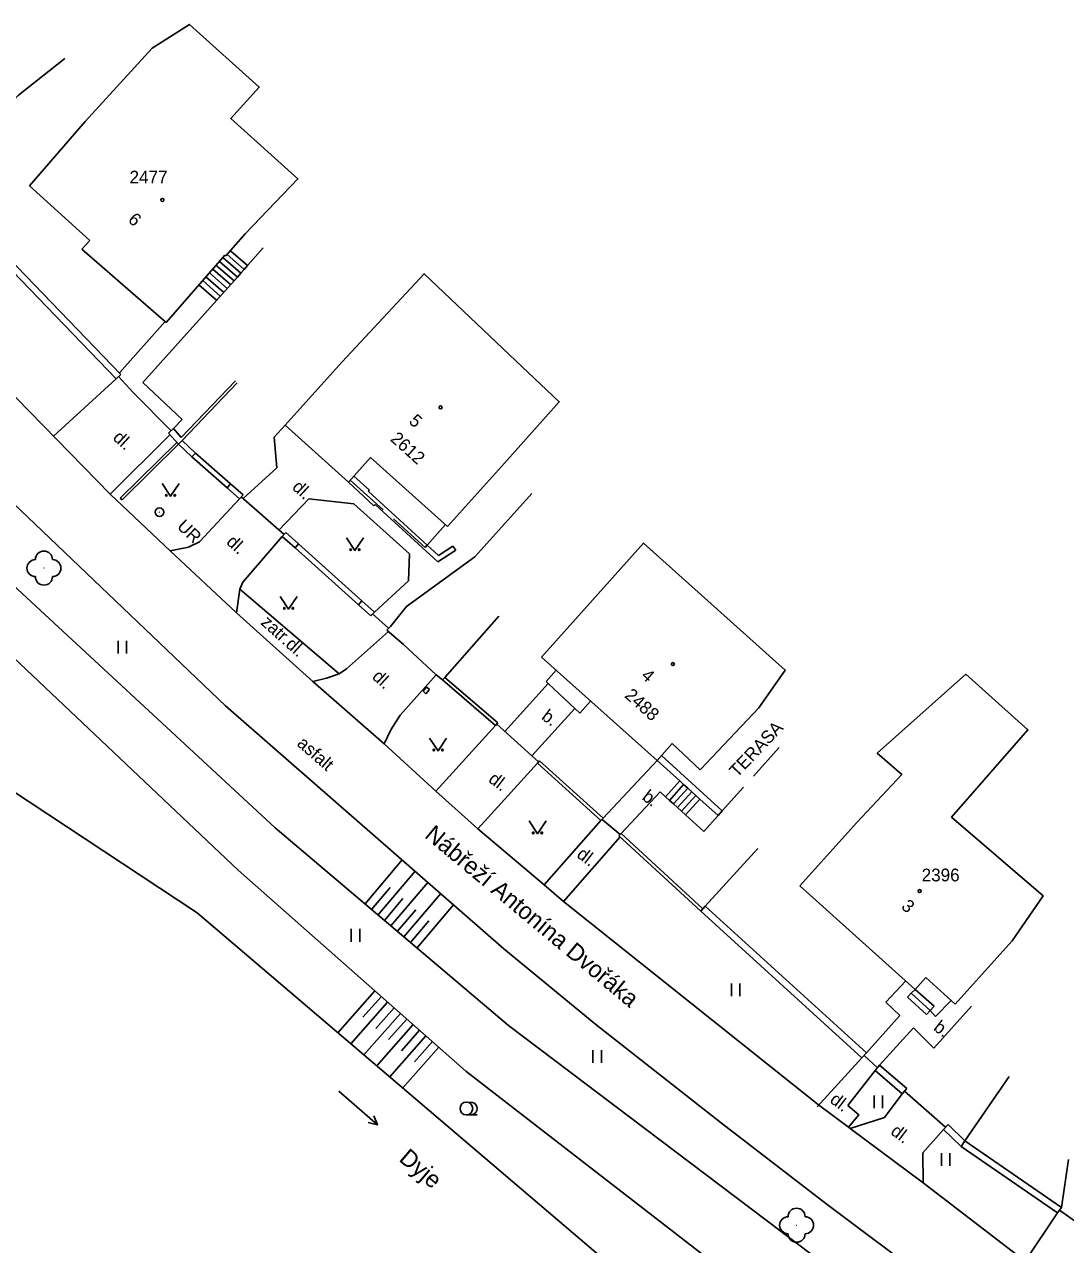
# Model space of a CAD drawing. Extents: x -584400 to -581602, y -1210894 to -1208793.
# Drawn here: x -583237.6 to -583176.4, y -1209960.4 to -1209888.7 of the extents above; entities that cross this region are included whole.
import ezdxf

# ---------------------------------------------------------------- set-up
doc = ezdxf.new("R2010")
doc.units = 0
for name, color, linetype in [('BUDOVY_MĚŘ', 7, 'Continuous'), ('NÁZVY_ULIC_TOK_SMĚR', 7, 'Continuous'), ('OBVOD_PILÍŘE', 7, 'Continuous'), ('POMOC_POPIS', 7, 'Continuous'), ('ROZHRANÍ_PLOCH', 7, 'Continuous'), ('VÝŠKOPIS', 7, 'Continuous'), ('ZELEŇ', 7, 'Continuous'), ('ZN_BUDOV', 7, 'Continuous'), ('ZN_DOPLŇKOVÉ', 7, 'Continuous'), ('ZN_KULTUR', 7, 'Continuous'), ('Č_POPIS_EVID', 7, 'Continuous')]:
    doc.layers.add(name, color=color, linetype=linetype)

msp = doc.modelspace()

# ---------------------------------------------------------------- linework, layer by layer
at = {"layer": 'BUDOVY_MĚŘ'}
for points in [[(-583224.65, -1209901.01), (-583221.55, -1209897.78), (-583225.5, -1209894.24), (-583223.83, -1209892.38), (-583227.93, -1209888.7), (-583230.13, -1209890.09), (-583234.05, -1209894.41)], [(-583234.05, -1209894.41), (-583237.33, -1209898.19)], [(-583233.79, -1209901.4), (-583237.33, -1209898.19)], [(-583224.65, -1209901.01), (-583225.79, -1209902.31)], [(-583233.79, -1209901.4), (-583234.25, -1209901.92)], [(-583229.29, -1209906.23), (-583234.25, -1209901.92)], [(-583225.85, -1209902.26), (-583229.29, -1209906.23)], [(-583225.79, -1209902.31), (-583225.85, -1209902.26)], [(-583218.96, -1209908.54), (-583214.14, -1209903.36), (-583209.11, -1209908.12), (-583206.19, -1209910.88), (-583209.42, -1209914.49)], [(-583218.96, -1209908.54), (-583222.3, -1209912.26)], [(-583222.3, -1209912.26), (-583218.58, -1209915.6)], [(-583217.28, -1209914.15), (-583218.58, -1209915.6)], [(-583217.28, -1209914.15), (-583212.77, -1209918.21)], [(-583209.42, -1209914.49), (-583212.77, -1209918.21)], [(-583203.91, -1209922.17), (-583201.24, -1209919.19), (-583192.91, -1209926.65), (-583194.46, -1209928.88)], [(-583203.91, -1209922.17), (-583207.24, -1209925.9)], [(-583207.24, -1209925.9), (-583200.44, -1209931.97)], [(-583188.71, -1209935.61), (-583186.06, -1209932.78), (-583187.5, -1209931.54), (-583182.3, -1209926.9), (-583178.64, -1209930.16), (-583183.13, -1209935.29), (-583177.75, -1209939.92), (-583179.58, -1209942.56)], [(-583194.46, -1209928.88), (-583197.9, -1209932.51)], [(-583199.55, -1209930.96), (-583200.44, -1209931.97)], [(-583199.55, -1209930.96), (-583197.9, -1209932.51)], [(-583188.71, -1209935.61), (-583192.05, -1209939.33)], [(-583192.05, -1209939.33), (-583185.27, -1209945.42)], [(-583179.58, -1209942.56), (-583182.92, -1209946.28)], [(-583184.65, -1209944.73), (-583185.27, -1209945.42)], [(-583184.65, -1209944.73), (-583182.92, -1209946.28)]]:
    msp.add_lwpolyline(points, dxfattribs=at)
at = {"layer": 'OBVOD_PILÍŘE'}
for points in [[(-583214.09, -1209927.78), (-583214.19, -1209927.9)], [(-583213.98, -1209927.66), (-583214.09, -1209927.78)], [(-583214.03, -1209928.05), (-583213.81, -1209927.8)], [(-583213.81, -1209927.8), (-583213.98, -1209927.66)], [(-583214.19, -1209927.9), (-583214.03, -1209928.05)]]:
    msp.add_lwpolyline(points, dxfattribs=at)
at = {"layer": 'ROZHRANÍ_PLOCH'}
for points in [[(-583241.81, -1209896.46), (-583237.98, -1209892.85), (-583235.26, -1209890.71)], [(-583232.58, -1209916.31), (-583246.82, -1209901.75)], [(-583224.52, -1209902.88), (-583225.52, -1209902)], [(-583224.52, -1209902.88), (-583223.59, -1209901.84)], [(-583225.11, -1209903.56), (-583226.17, -1209902.63)], [(-583224.91, -1209903.33), (-583225.97, -1209902.41)], [(-583224.71, -1209903.1), (-583225.72, -1209902.23)], [(-583225.72, -1209904.22), (-583226.76, -1209903.31)], [(-583225.52, -1209903.99), (-583226.56, -1209903.09)], [(-583225.3, -1209903.78), (-583226.37, -1209902.86)], [(-583225.11, -1209903.56), (-583224.91, -1209903.33)], [(-583224.91, -1209903.33), (-583224.71, -1209903.1)], [(-583224.71, -1209903.1), (-583224.52, -1209902.88)], [(-583230.66, -1209909.74), (-583225.3, -1209903.78)], [(-583226.34, -1209904.91), (-583227.37, -1209904.01)], [(-583226.12, -1209904.67), (-583227.15, -1209903.76)], [(-583225.92, -1209904.44), (-583226.96, -1209903.54)], [(-583225.3, -1209903.78), (-583225.11, -1209903.56)], [(-583232.05, -1209909.18), (-583229.35, -1209906.17)], [(-583204.05, -1209947.49), (-583209.44, -1209943.03), (-583225.81, -1209928.75), (-583240.03, -1209915.19), (-583247.48, -1209907.39)], [(-583235.91, -1209912.91), (-583232.24, -1209909.53)], [(-583228.35, -1209911.93), (-583230.66, -1209909.74)], [(-583228.87, -1209912.46), (-583228.35, -1209911.93)], [(-583232.58, -1209916.31), (-583229.07, -1209912.81)], [(-583222.94, -1209912.97), (-583222.3, -1209912.26)], [(-583228.67, -1209913.27), (-583232, -1209916.55)], [(-583228.57, -1209913.38), (-583231.89, -1209916.65)], [(-583222.8, -1209914.77), (-583222.94, -1209912.97)], [(-583224.77, -1209916.56), (-583222.8, -1209914.77)], [(-583217.1, -1209917), (-583218.58, -1209915.6)], [(-583218.48, -1209915.49), (-583216.54, -1209917.24)], [(-583218.26, -1209915.25), (-583217.35, -1209916.07)], [(-583229.07, -1209919.64), (-583232.58, -1209916.31)], [(-583217.42, -1209916.14), (-583217.35, -1209916.07)], [(-583213.95, -1209919.31), (-583217.42, -1209916.14)], [(-583207.81, -1209916.28), (-583211.15, -1209920)], [(-583231.89, -1209916.65), (-583232, -1209916.55)], [(-583224.98, -1209916.58), (-583227.33, -1209919.11)], [(-583220.92, -1209916.59), (-583222.67, -1209918.42)], [(-583218.26, -1209916.87), (-583220.92, -1209916.59)], [(-583215, -1209919.82), (-583218.26, -1209916.87)], [(-583217.02, -1209916.91), (-583217.1, -1209917)], [(-583213.32, -1209920.28), (-583217.02, -1209916.91)], [(-583215.94, -1209917.77), (-583214.08, -1209919.45)], [(-583212.88, -1209918.1), (-583213.95, -1209919.31)], [(-583227.33, -1209919.11), (-583227.98, -1209919.43), (-583229.07, -1209919.64)], [(-583224.79, -1209921.48), (-583222.47, -1209918.8)], [(-583216.48, -1209930.99), (-583220.68, -1209927.33), (-583225.16, -1209923.29), (-583229.07, -1209919.64)], [(-583215.05, -1209921.41), (-583215, -1209919.82)], [(-583213.95, -1209919.31), (-583214.08, -1209919.45)], [(-583213.29, -1209919.91), (-583213.95, -1209919.31)], [(-583212.28, -1209919.61), (-583213.32, -1209920.28)], [(-583212.44, -1209919.36), (-583213.29, -1209919.91)], [(-583212.44, -1209919.36), (-583212.28, -1209919.61)], [(-583215.18, -1209922.91), (-583211.15, -1209920)], [(-583217.06, -1209923.24), (-583215.05, -1209921.41)], [(-583225.16, -1209923.29), (-583224.96, -1209921.89)], [(-583219.13, -1209926.87), (-583224.96, -1209921.89), (-583224.79, -1209921.48)], [(-583216.12, -1209924.08), (-583215.18, -1209922.91)], [(-583218.7, -1209926.57), (-583216.22, -1209924.39)], [(-583219.13, -1209926.87), (-583219.87, -1209927.12), (-583220.68, -1209927.33)], [(-583218.7, -1209926.57), (-583219.13, -1209926.87)], [(-583213.43, -1209926.93), (-583215.55, -1209929.31), (-583216.09, -1209930.16), (-583216.48, -1209930.99), (-583213.44, -1209933.76)], [(-583206.38, -1209926.66), (-583206.97, -1209927.32)], [(-583209.39, -1209930.27), (-583206.84, -1209927.44)], [(-583206.97, -1209927.32), (-583206.84, -1209927.44)], [(-583206.84, -1209927.44), (-583205.27, -1209928.91)], [(-583204.35, -1209928.48), (-583204.98, -1209929.19)], [(-583205.27, -1209928.91), (-583207.8, -1209931.69)], [(-583205.27, -1209928.91), (-583204.98, -1209929.19)], [(-583209.93, -1209929.91), (-583213.44, -1209933.76)], [(-583243.95, -1209930.05), (-583227.47, -1209940.92), (-583197.55, -1209966.41)], [(-583193.26, -1209931.21), (-583194.77, -1209932.88)], [(-583210.97, -1209935.98), (-583207.47, -1209932.12)], [(-583203.61, -1209935.36), (-583200.44, -1209931.97)], [(-583200.44, -1209931.97), (-583199.11, -1209933.17)], [(-583200.19, -1209931.68), (-583196.61, -1209934.92)], [(-583199.95, -1209934.1), (-583199.11, -1209933.17)], [(-583199.72, -1209934.31), (-583198.88, -1209933.38)], [(-583199.48, -1209934.52), (-583198.64, -1209933.59)], [(-583199.11, -1209933.17), (-583198.88, -1209933.38)], [(-583198.88, -1209933.38), (-583198.64, -1209933.59)], [(-583198.64, -1209933.59), (-583198.4, -1209933.81)], [(-583195.36, -1209933.53), (-583196.61, -1209934.92)], [(-583210.97, -1209935.98), (-583213.44, -1209933.76)], [(-583202.56, -1209936.25), (-583200.26, -1209933.81)], [(-583200.26, -1209933.81), (-583199.95, -1209934.1)], [(-583199.95, -1209934.1), (-583199.72, -1209934.31)], [(-583199.72, -1209934.31), (-583199.48, -1209934.52)], [(-583199.24, -1209934.73), (-583198.4, -1209933.81)], [(-583199, -1209934.95), (-583198.17, -1209934.02)], [(-583198.77, -1209935.16), (-583197.93, -1209934.24)], [(-583198.4, -1209933.81), (-583198.17, -1209934.02)], [(-583198.17, -1209934.02), (-583197.93, -1209934.24)], [(-583197.93, -1209934.24), (-583196.86, -1209935.2)], [(-583199.48, -1209934.52), (-583199.24, -1209934.73)], [(-583199.24, -1209934.73), (-583199, -1209934.95)], [(-583199, -1209934.95), (-583198.77, -1209935.16)], [(-583196.86, -1209935.2), (-583196.61, -1209934.92)], [(-583203.74, -1209935.5), (-583207.07, -1209939.27)], [(-583198.77, -1209935.16), (-583197.7, -1209936.13)], [(-583197.7, -1209936.13), (-583196.86, -1209935.2)], [(-583207.07, -1209939.27), (-583210.97, -1209935.98)], [(-583205.95, -1209940.26), (-583202.62, -1209936.45)], [(-583205.95, -1209940.26), (-583207.07, -1209939.27)], [(-583190.96, -1209952.21), (-583205.95, -1209940.26)], [(-583187, -1209946.18), (-583185.83, -1209944.91)], [(-583185.73, -1209945.87), (-583185.5, -1209945.65)], [(-583185.5, -1209945.65), (-583185.27, -1209945.42)], [(-583185.5, -1209945.65), (-583184.39, -1209946.66)], [(-583184.16, -1209946.41), (-583185.27, -1209945.42)], [(-583186.17, -1209946.96), (-583187, -1209946.18)], [(-583184.61, -1209946.9), (-583185.73, -1209945.87)], [(-583184.16, -1209946.41), (-583184.39, -1209946.66)], [(-583181.97, -1209946.41), (-583184.17, -1209948.87)], [(-583183.16, -1209946.07), (-583184.08, -1209947.02)], [(-583188.14, -1209949.15), (-583186.17, -1209946.96)], [(-583184.39, -1209946.66), (-583184.61, -1209946.9)], [(-583184.39, -1209946.66), (-583184.08, -1209947.02)], [(-583131.61, -1209997.81), (-583135.77, -1209994.75), (-583139.18, -1209992.32), (-583142.64, -1209989.95), (-583146.14, -1209987.64), (-583149.69, -1209985.41), (-583153.28, -1209983.24), (-583156.9, -1209981.15), (-583159.66, -1209979.62), (-583162.72, -1209977.78), (-583165.74, -1209975.87), (-583168.71, -1209973.9), (-583171.85, -1209971.72), (-583178.12, -1209967.21), (-583184.35, -1209962.63), (-583190.53, -1209958), (-583196.66, -1209953.29), (-583204.05, -1209947.49)], [(-583185.37, -1209947.68), (-583187.36, -1209949.88)], [(-583184.17, -1209948.87), (-583185.37, -1209947.68)], [(-583188.4, -1209949.44), (-583191.04, -1209952.32)], [(-583189.23, -1209952.24), (-583187.62, -1209950.18)], [(-583190.96, -1209952.21), (-583189.2, -1209953.52)], [(-583189.23, -1209952.24), (-583188.58, -1209952.8), (-583189.2, -1209953.52), (-583189.09, -1209953.59), (-583187.07, -1209952.94)], [(-583186.03, -1209951.56), (-583187.07, -1209952.94)], [(-583189.09, -1209953.59), (-583184.81, -1209956.78)], [(-583184.82, -1209955.03), (-583183.61, -1209953.66)], [(-583184.81, -1209956.78), (-583184.82, -1209955.03)], [(-583176.67, -1209958.23), (-583176.26, -1209955.42)], [(-583178.8, -1209961.39), (-583184.81, -1209956.78)], [(-583176.9, -1209958.56), (-583178.8, -1209961.39)]]:
    msp.add_lwpolyline(points, dxfattribs=at)
at = {"layer": 'VÝŠKOPIS'}
for points in [[(-583189.54, -1209962.38), (-583209.18, -1209947.55), (-583222.89, -1209935.93), (-583240.17, -1209919.94)], [(-583192.96, -1209964.72), (-583211.68, -1209950.22), (-583225.06, -1209938.42), (-583243.04, -1209921.42)], [(-583217.61, -1209940.4), (-583215.42, -1209937.81)], [(-583216.85, -1209941.05), (-583214.67, -1209938.47)], [(-583216.09, -1209941.69), (-583213.91, -1209939.13)], [(-583217.23, -1209940.72), (-583216.14, -1209939.43)], [(-583215.33, -1209942.34), (-583213.16, -1209939.79)], [(-583216.47, -1209941.37), (-583215.38, -1209940.08)], [(-583215.71, -1209942.02), (-583214.62, -1209940.74)], [(-583214.56, -1209942.99), (-583212.41, -1209940.44)], [(-583214.94, -1209942.66), (-583213.86, -1209941.39)], [(-583217.03, -1209945.5), (-583219.2, -1209947.97)], [(-583216.28, -1209946.17), (-583218.44, -1209948.62)], [(-583216.65, -1209945.84), (-583217.73, -1209947.06)], [(-583215.9, -1209946.5), (-583216.98, -1209947.72)], [(-583215.53, -1209946.83), (-583217.68, -1209949.26)], [(-583215.15, -1209947.16), (-583216.22, -1209948.37)], [(-583214.78, -1209947.49), (-583216.91, -1209949.91)], [(-583214.4, -1209947.82), (-583215.47, -1209949.03)], [(-583214.03, -1209948.15), (-583216.15, -1209950.56)], [(-583213.65, -1209948.48), (-583214.71, -1209949.68)], [(-583213.28, -1209948.81), (-583215.39, -1209951.21)]]:
    msp.add_lwpolyline(points, dxfattribs=at)
at = {"layer": 'ZELEŇ'}
for centre in [(-583236.48, -1209920.66), (-583192.24, -1209959.28)]:
    msp.add_circle(centre, 0.0005, dxfattribs=at)
for centre, start, end in [((-583236.48, -1209920.16), 0, 179.99999), ((-583236.98, -1209920.66), 89.99999, 269.99999), ((-583235.98, -1209920.66), 270, 89.99999), ((-583236.48, -1209921.16), 179.99999, 359.99999), ((-583192.24, -1209958.78), 0, 179.99999), ((-583192.74, -1209959.28), 89.99999, 269.99999), ((-583191.74, -1209959.28), 270, 89.99999), ((-583192.24, -1209959.78), 179.99999, 359.99999)]:
    msp.add_arc(centre, 0.5, start, end, dxfattribs=at)
at = {"layer": 'ZN_BUDOV'}
for centre in [(-583229.52, -1209899.02), (-583213.17, -1209911.21), (-583199.51, -1209926.3), (-583185.01, -1209939.64)]:
    msp.add_circle(centre, 0.0875, dxfattribs=at)
at = {"layer": 'ZN_DOPLŇKOVÉ'}
for points in [[(-583232.24, -1209909.53), (-583242.43, -1209898.98)], [(-583242.15, -1209898.71), (-583231.96, -1209909.27)], [(-583232.24, -1209909.53), (-583231.96, -1209909.27)], [(-583232.1, -1209909.4), (-583231.23, -1209910.33)], [(-583228.41, -1209912.99), (-583225.23, -1209909.65)], [(-583225.12, -1209909.76), (-583228.36, -1209913.16)], [(-583231.23, -1209910.33), (-583229.01, -1209912.59)], [(-583229.16, -1209912.72), (-583228.87, -1209912.46)], [(-583228.36, -1209913.16), (-583228.57, -1209913.38), (-583229.16, -1209912.72)], [(-583228.87, -1209912.46), (-583228.41, -1209912.99)], [(-583227.79, -1209914.12), (-583228.57, -1209913.38)], [(-583228.36, -1209913.16), (-583227.58, -1209913.9)], [(-583227.79, -1209914.12), (-583227.58, -1209913.9)], [(-583225.71, -1209915.94), (-583227.79, -1209914.12)], [(-583227.58, -1209913.9), (-583225.51, -1209915.71)], [(-583225.51, -1209915.71), (-583225.71, -1209915.94)], [(-583224.98, -1209916.58), (-583225.71, -1209915.94)], [(-583225.51, -1209915.71), (-583224.78, -1209916.35)], [(-583224.98, -1209916.58), (-583224.78, -1209916.35)], [(-583224.88, -1209916.47), (-583222.37, -1209918.69)], [(-583222.47, -1209918.8), (-583222.27, -1209918.57)], [(-583221.72, -1209919.47), (-583222.47, -1209918.8)], [(-583222.27, -1209918.57), (-583221.52, -1209919.24)], [(-583221.72, -1209919.47), (-583221.52, -1209919.24)], [(-583221.52, -1209919.24), (-583217.79, -1209922.59)], [(-583217.99, -1209922.81), (-583221.72, -1209919.47)], [(-583217.99, -1209922.81), (-583217.79, -1209922.59)], [(-583217.26, -1209923.46), (-583217.99, -1209922.81)], [(-583217.79, -1209922.59), (-583217.06, -1209923.24)], [(-583217.26, -1209923.46), (-583217.06, -1209923.24)], [(-583217.16, -1209923.35), (-583216.22, -1209924.19)], [(-583209.74, -1209923.48), (-583212.92, -1209927.08)], [(-583216.32, -1209924.3), (-583216.12, -1209924.08)], [(-583215.35, -1209925.14), (-583216.32, -1209924.3)], [(-583215.35, -1209925.14), (-583213.43, -1209926.93)], [(-583212.92, -1209927.08), (-583213.05, -1209927.23), (-583213.43, -1209926.93)], [(-583212.92, -1209927.08), (-583209.81, -1209929.76)], [(-583209.93, -1209929.91), (-583213.05, -1209927.23)], [(-583209.93, -1209929.91), (-583209.81, -1209929.76)], [(-583209.87, -1209929.84), (-583207.41, -1209932.05)], [(-583207.47, -1209932.12), (-583207.35, -1209931.98)], [(-583203.74, -1209935.5), (-583207.47, -1209932.12)], [(-583207.35, -1209931.98), (-583203.61, -1209935.36)], [(-583203.74, -1209935.5), (-583203.61, -1209935.36)], [(-583203.67, -1209935.43), (-583202.62, -1209936.32)], [(-583202.69, -1209936.39), (-583202.56, -1209936.25)], [(-583197.88, -1209940.83), (-583202.69, -1209936.39)], [(-583202.56, -1209936.25), (-583197.75, -1209940.69)], [(-583194.52, -1209937.13), (-583197.61, -1209940.53)], [(-583197.75, -1209940.69), (-583197.88, -1209940.83)], [(-583197.61, -1209940.53), (-583197.75, -1209940.69)], [(-583197.61, -1209940.53), (-583188.14, -1209949.15)], [(-583188.4, -1209949.44), (-583197.88, -1209940.83)], [(-583188.4, -1209949.44), (-583188.14, -1209949.15)], [(-583188.27, -1209949.3), (-583187.49, -1209950.03)], [(-583187.62, -1209950.18), (-583187.36, -1209949.88)], [(-583187.36, -1209949.88), (-583185.76, -1209951.25)], [(-583186.03, -1209951.56), (-583187.62, -1209950.18)], [(-583179.74, -1209950.54), (-583182.35, -1209954.33)], [(-583186.03, -1209951.56), (-583185.76, -1209951.25)], [(-583185.89, -1209951.41), (-583183.48, -1209953.51)], [(-583183.61, -1209953.66), (-583183.34, -1209953.37)], [(-583182.57, -1209954.66), (-583183.61, -1209953.66)], [(-583183.34, -1209953.37), (-583182.35, -1209954.33)], [(-583182.35, -1209954.33), (-583182.57, -1209954.66)], [(-583182.35, -1209954.33), (-583176.67, -1209958.23)], [(-583176.9, -1209958.56), (-583182.57, -1209954.66)], [(-583176.9, -1209958.56), (-583176.67, -1209958.23)], [(-583176.78, -1209958.4), (-583174.35, -1209960.13)]]:
    msp.add_lwpolyline(points, dxfattribs=at)
for radius in [0.25, 0.0005]:
    msp.add_circle((-583229.69, -1209917.37), radius, dxfattribs=at)
at = {"layer": 'ZN_KULTUR'}
for p, q in [((-583232.12, -1209925.675), (-583232.12, -1209924.925)), ((-583231.62, -1209925.675), (-583231.62, -1209924.925)), ((-583218.42, -1209942.615), (-583218.42, -1209941.865)), ((-583217.92, -1209942.615), (-583217.92, -1209941.865)), ((-583196.07, -1209945.815), (-583196.07, -1209945.065)), ((-583195.57, -1209945.815), (-583195.57, -1209945.065)), ((-583204.21, -1209949.745), (-583204.21, -1209948.995)), ((-583203.71, -1209949.745), (-583203.71, -1209948.995)), ((-583219.143, -1209951.408), (-583216.877, -1209953.372)), ((-583187.69, -1209952.405), (-583187.69, -1209951.655)), ((-583187.19, -1209952.405), (-583187.19, -1209951.655)), ((-583211.65, -1209952.795), (-583211.025, -1209952.795)), ((-583183.73, -1209955.795), (-583183.73, -1209955.045)), ((-583183.23, -1209955.795), (-583183.23, -1209955.045))]:
    msp.add_line(p, q, dxfattribs=at)
for points in [[(-583229.54, -1209915.68), (-583229.04, -1209916.43), (-583228.54, -1209915.68)], [(-583218.7, -1209918.87), (-583218.2, -1209919.62), (-583217.7, -1209918.87)], [(-583222.6, -1209922.32), (-583222.1, -1209923.07), (-583221.6, -1209922.32)], [(-583213.81, -1209930.65), (-583213.31, -1209931.4), (-583212.81, -1209930.65)], [(-583207.97, -1209935.52), (-583207.47, -1209936.27), (-583206.97, -1209935.52)], [(-583217.091, -1209952.856), (-583216.877, -1209953.372), (-583217.418, -1209953.234)]]:
    msp.add_lwpolyline(points, dxfattribs=at)
for centre, radius in [((-583229.29, -1209916.38), 0.05), ((-583228.79, -1209916.38), 0.05), ((-583218.45, -1209919.57), 0.05), ((-583217.95, -1209919.57), 0.05), ((-583222.35, -1209923.02), 0.05), ((-583221.85, -1209923.02), 0.05), ((-583213.56, -1209931.35), 0.05), ((-583213.06, -1209931.35), 0.05), ((-583207.72, -1209936.22), 0.05), ((-583207.22, -1209936.22), 0.05), ((-583211.65, -1209952.42), 0.375)]:
    msp.add_circle(centre, radius, dxfattribs=at)
msp.add_arc((-583211.4, -1209952.42), 0.375, 249.49437, 109.04743, dxfattribs=at)

# ---------------------------------------------------------------- texts
at = {"layer": 'NÁZVY_ULIC_TOK_SMĚR'}
for s, rotation, p in [('Nábřeží Antonína Dvořáka', 320.23287, (-583214.16, -1209936.45)), ('Dyje', 319.57105, (-583215.67, -1209955.46))]:
    msp.add_text(s, height=1, rotation=rotation, dxfattribs=at).set_placement(p)
at = {"layer": 'POMOC_POPIS'}
for s, rotation, p in [('dl.', 317.46898, (-583232.48, -1209913.06)), ('dl.', 317.46898, (-583221.94, -1209915.97)), ('UR', 316.019, (-583228.71, -1209918.26)), ('dl.', 317.46898, (-583225.81, -1209919.19)), ('zatr.dl.', 317.95628, (-583223.78, -1209923.92)), ('dl.', 317.46898, (-583217.24, -1209927.11)), ('b.', 322.62302, (-583207.29, -1209929.49)), ('TERASA', 46.621, (-583195.73, -1209933.01)), ('asfalt', 318.90092, (-583221.66, -1209931.05)), ('dl.', 322.62302, (-583210.41, -1209933.18)), ('b.', 322.62302, (-583201.38, -1209934.22)), ('dl.', 322.62302, (-583205.22, -1209937.6)), ('b.', 322.62302, (-583184.25, -1209947.77)), ('dl.', 322.62302, (-583190.34, -1209952.02)), ('dl.', 322.62302, (-583186.77, -1209953.88))]:
    msp.add_text(s, height=0.75, rotation=rotation, dxfattribs=at).set_placement(p)
at = {"layer": 'Č_POPIS_EVID'}
for s, p in [('2477', (-583231.45, -1209898.05)), ('2396', (-583184.89, -1209939.07))]:
    msp.add_text(s, height=0.75, dxfattribs=at).set_placement(p)
for s, rotation, p in [('6', 319.028, (-583231.59, -1209900.26)), ('5', 318.03501, (-583215.08, -1209912.09)), ('2612', 318.03501, (-583216.17, -1209913.13)), ('4', 318.225, (-583201.43, -1209927.06)), ('2488', 318.225, (-583202.4, -1209928.21)), ('3', 318.09098, (-583186.14, -1209940.61))]:
    msp.add_text(s, height=0.75, rotation=rotation, dxfattribs=at).set_placement(p)

doc.saveas('drawing.dxf')
